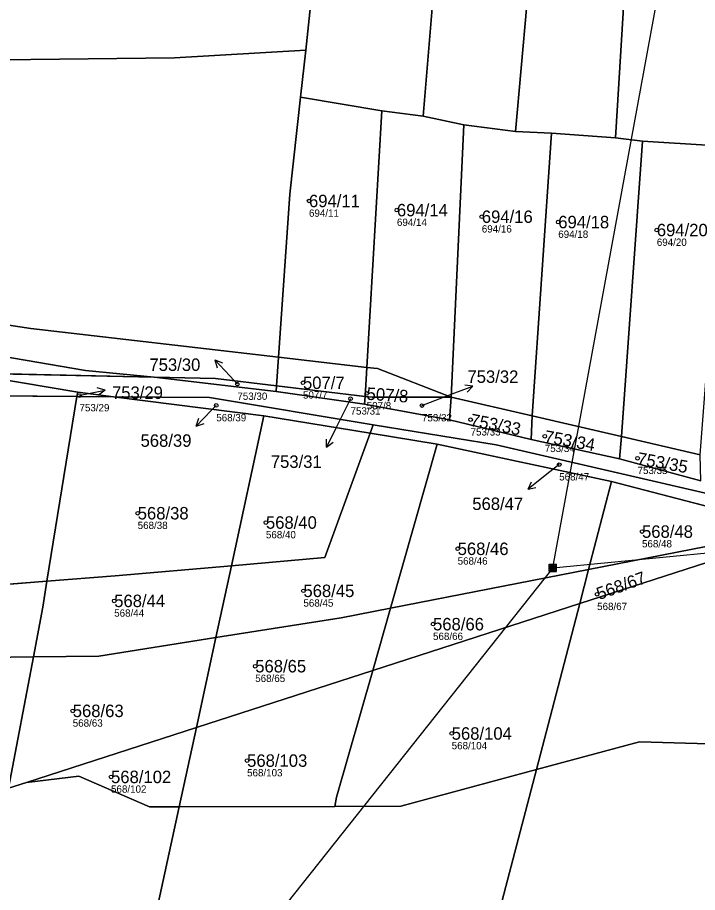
# Model space of a CAD drawing. Extents: x -732749 to -730903, y -1025757 to -1023435.
# Drawn here: x -731705.2 to -731612.3, y -1024223.6 to -1024104.1 of the extents above; entities that cross this region are included whole.
import ezdxf

# ---------------------------------------------------------------- set-up
doc = ezdxf.new("R2010")
doc.units = 0
for name, color, linetype in [('Definiční body', 7, 'Continuous'), ('Hranice parcel', 7, 'Continuous'), ('Parcelní čísla', 7, 'Continuous'), ('Polygon parcely', 7, 'Continuous'), ('Pop  PČ popisy', 7, 'Continuous'), ('Poz předměty', 7, 'Continuous')]:
    doc.layers.add(name, color=color, linetype=linetype)

msp = doc.modelspace()

# ---------------------------------------------------------------- linework, layer by layer
at = {"layer": 'Definiční body'}
for centre in [(-731665.38, -1024129.13), (-731653.37, -1024130.38), (-731641.78, -1024131.28), (-731631.34, -1024132.01), (-731617.88, -1024133.1), (-731675.16, -1024154.13), (-731666.2, -1024153.96), (-731657.5, -1024155.42), (-731696.72, -1024155.7), (-731659.7, -1024156.14), (-731678.04, -1024157.06), (-731649.95, -1024157.07), (-731643.31, -1024159), (-731633.18, -1024161.26), (-731631.21, -1024165.14), (-731620.51, -1024164.26), (-731688.77, -1024171.77), (-731671.26, -1024173.04), (-731619.9, -1024174.28), (-731645.08, -1024176.63), (-731666.14, -1024182.37), (-731626.03, -1024182.84), (-731691.98, -1024183.74), (-731648.44, -1024186.92), (-731672.72, -1024192.66), (-731697.64, -1024198.76), (-731645.89, -1024201.85), (-731673.83, -1024205.55), (-731692.41, -1024207.78)]:
    msp.add_circle(centre, 0.25, dxfattribs=at)
at = {"layer": 'Hranice parcel'}
for p, q in [((-731666.55, -1024114.94), (-731665.81, -1024108.55)), ((-731655.41, -1024116.84), (-731666.55, -1024114.94)), ((-731657.49, -1024151.86), (-731655.41, -1024116.84)), ((-731655.41, -1024116.84), (-731649.77, -1024117.56)), ((-731644.22, -1024118.72), (-731649.77, -1024117.56)), ((-731645.95, -1024155.92), (-731644.22, -1024118.72)), ((-731637.2, -1024119.66), (-731644.22, -1024118.72)), ((-731632.27, -1024119.87), (-731637.2, -1024119.66)), ((-731634.89, -1024158.48), (-731632.27, -1024119.87)), ((-731623.51, -1024120.53), (-731632.27, -1024119.87)), ((-731619.84, -1024120.95), (-731623.51, -1024120.53)), ((-731622.71, -1024161.3), (-731619.84, -1024120.95)), ((-731610.3, -1024121.55), (-731619.84, -1024120.95)), ((-731669.55, -1024150.46), (-731703.36, -1024146.53)), ((-731669.83, -1024154.36), (-731669.55, -1024150.46)), ((-731657.49, -1024151.86), (-731669.55, -1024150.46)), ((-731696.96, -1024155.25), (-731712.64, -1024152.62)), ((-731712.64, -1024152.62), (-731686.53, -1024153.19)), ((-731657.73, -1024155.81), (-731657.49, -1024151.86)), ((-731656.04, -1024152.03), (-731657.49, -1024151.86)), ((-731645.95, -1024155.92), (-731656.04, -1024152.03)), ((-731686.53, -1024153.19), (-731669.88, -1024155.14)), ((-731697.06, -1024155.83), (-731696.96, -1024155.25)), ((-731692.06, -1024155.87), (-731696.96, -1024155.25)), ((-731669.88, -1024155.14), (-731669.83, -1024154.36)), ((-731669.88, -1024155.14), (-731657.79, -1024156.86)), ((-731669.83, -1024154.36), (-731657.73, -1024155.81)), ((-731697.06, -1024155.83), (-731721.18, -1024155.65)), ((-731701.16, -1024181.06), (-731697.06, -1024155.83)), ((-731692.06, -1024155.87), (-731697.06, -1024155.83)), ((-731671.53, -1024158.48), (-731692.06, -1024155.87)), ((-731678.96, -1024155.97), (-731692.06, -1024155.87)), ((-731656.6, -1024159.72), (-731678.96, -1024155.97)), ((-731657.79, -1024156.86), (-731657.73, -1024155.81)), ((-731657.73, -1024155.81), (-731656.76, -1024155.93)), ((-731656.76, -1024155.93), (-731645.95, -1024155.92)), ((-731646.19, -1024159), (-731645.95, -1024155.92)), ((-731645.95, -1024155.92), (-731634.89, -1024158.48)), ((-731657.79, -1024156.86), (-731646.19, -1024159)), ((-731675.96, -1024178.94), (-731671.53, -1024158.48)), ((-731671.53, -1024158.48), (-731657.01, -1024160.85)), ((-731646.19, -1024159), (-731635.05, -1024161.71)), ((-731635.05, -1024161.71), (-731634.89, -1024158.48)), ((-731634.89, -1024158.48), (-731622.71, -1024161.3)), ((-731657.01, -1024160.85), (-731656.6, -1024159.72)), ((-731647.88, -1024162.34), (-731657.01, -1024160.85)), ((-731622.99, -1024164.34), (-731622.71, -1024161.3)), ((-731622.71, -1024161.3), (-731611.96, -1024163.79)), ((-731654.26, -1024184.74), (-731647.88, -1024162.34)), ((-731624.08, -1024167.43), (-731647.88, -1024162.34)), ((-731635.05, -1024161.71), (-731622.99, -1024164.34)), ((-731622.99, -1024164.34), (-731611.89, -1024167.33)), ((-731627.2, -1024179.46), (-731624.08, -1024167.43)), ((-731624.08, -1024167.43), (-731599.04, -1024173.96)), ((-731628.41, -1024184.1), (-731597.94, -1024174.25)), ((-731627.2, -1024179.46), (-731599.04, -1024173.96)), ((-731678.09, -1024188.76), (-731675.96, -1024178.94)), ((-731654.26, -1024184.74), (-731627.2, -1024179.46)), ((-731628.41, -1024184.1), (-731627.2, -1024179.46)), ((-731723.63, -1024182.84), (-731701.16, -1024181.06)), ((-731660.99, -1024186.06), (-731654.26, -1024184.74)), ((-731656.68, -1024193.25), (-731628.41, -1024184.1)), ((-731656.68, -1024193.25), (-731654.26, -1024184.74)), ((-731634.3, -1024206.79), (-731628.41, -1024184.1)), ((-731678.09, -1024188.76), (-731660.99, -1024186.06)), ((-731680.75, -1024201.04), (-731678.09, -1024188.76)), ((-731706.41, -1024209.34), (-731703.02, -1024191.4)), ((-731680.75, -1024201.04), (-731656.68, -1024193.25)), ((-731703.96, -1024208.55), (-731680.75, -1024201.04)), ((-731683.09, -1024211.86), (-731680.75, -1024201.04)), ((-731703.96, -1024208.55), (-731706.41, -1024209.34)), ((-731661.87, -1024211.8), (-731683.09, -1024211.86))]:
    msp.add_line(p, q, dxfattribs=at)
for points in [[(-731665.81, -1024108.55), (-731663.74, -1024089.04), (-731659.42, -1024060.31), (-731657.53, -1024043.74), (-731653.58, -1023998.71), (-731654.72, -1023977.09)], [(-731649.77, -1024117.56), (-731646.63, -1024079.83), (-731644.64, -1024055.8), (-731640.87, -1024008.23), (-731638.73, -1023979.13)], [(-731637.2, -1024119.66), (-731635.62, -1024102.36), (-731634.79, -1024091.58), (-731633.11, -1024069.25), (-731629.86, -1024033.32), (-731628.6, -1024014.97), (-731626.31, -1023981.02)], [(-731623.51, -1024120.53), (-731620.99, -1024078.89), (-731619.63, -1024058.35), (-731617.74, -1024035.68), (-731614.6, -1024006.74), (-731612.57, -1023984.32)], [(-731751.61, -1024112.27), (-731723.06, -1024110.04), (-731683.74, -1024109.6), (-731665.81, -1024108.55)], [(-731669.55, -1024150.46), (-731667.99, -1024128.18), (-731666.55, -1024114.94)], [(-731703.36, -1024146.53), (-731731.57, -1024142.27), (-731760.95, -1024139.31), (-731770.5, -1024138.39)], [(-731770.19, -1024144.29), (-731733.4, -1024146.99), (-731720.64, -1024148.07), (-731695.91, -1024152.3), (-731686.53, -1024153.19)], [(-731686.53, -1024153.19), (-731678.14, -1024153.37), (-731669.83, -1024154.36)], [(-731594.06, -1024172.99), (-731639.82, -1024162.42), (-731656.6, -1024159.72)], [(-731675.96, -1024178.94), (-731663.22, -1024177.83), (-731657.01, -1024160.85)], [(-731701.16, -1024181.06), (-731691.83, -1024180.32), (-731675.96, -1024178.94)], [(-731703.02, -1024191.4), (-731701.74, -1024184.6), (-731701.16, -1024181.06)], [(-731703.02, -1024191.4), (-731694.08, -1024191.28), (-731678.09, -1024188.76)], [(-731726.63, -1024191.97), (-731724.57, -1024191.68), (-731703.02, -1024191.4)], [(-731661.87, -1024211.8), (-731661.6, -1024210.55), (-731656.68, -1024193.25)], [(-731591.95, -1024203.79), (-731620.23, -1024203), (-731634.3, -1024206.79)], [(-731634.3, -1024206.79), (-731645.91, -1024251.08), (-731664.41, -1024328.19), (-731674.52, -1024363.29), (-731680.24, -1024376.54), (-731681.24, -1024379.87)], [(-731634.3, -1024206.79), (-731652.83, -1024211.78), (-731661.87, -1024211.8)], [(-731683.09, -1024211.86), (-731687.18, -1024211.88), (-731696.83, -1024207.67), (-731703.96, -1024208.55)], [(-731683.09, -1024211.86), (-731686.67, -1024228.22), (-731702.25, -1024302.71), (-731710.83, -1024339.62)]]:
    msp.add_lwpolyline(points, dxfattribs=at)
at = {"layer": 'Polygon parcely'}
for points in [[(-731807.69, -1024113.93), (-731751.63, -1024109.38), (-731751.61, -1024112.27), (-731723.06, -1024110.04), (-731683.74, -1024109.6), (-731665.81, -1024108.55), (-731663.74, -1024089.04), (-731659.42, -1024060.31), (-731657.53, -1024043.74), (-731653.58, -1023998.71), (-731654.72, -1023977.09), (-731656.33, -1023977.15), (-731656.64, -1023974.16), (-731676.79, -1023970.46), (-731708.41, -1023967.75), (-731726.57, -1023967.06), (-731737.16, -1023967.97), (-731745.7, -1023968.7), (-731754, -1023970.33), (-731763.76, -1023974.48), (-731776.99, -1023982.43), (-731791.19, -1023992.59), (-731801.07, -1024000.88), (-731808.94, -1024009.8)], [(-731611.89, -1024167.33), (-731622.99, -1024164.34), (-731635.05, -1024161.71), (-731646.19, -1024159), (-731657.79, -1024156.86), (-731669.88, -1024155.14), (-731686.53, -1024153.19), (-731712.64, -1024152.62), (-731696.96, -1024155.25), (-731692.06, -1024155.87), (-731678.96, -1024155.97), (-731656.6, -1024159.72), (-731639.82, -1024162.42), (-731594.06, -1024172.99)]]:
    msp.add_lwpolyline(points, dxfattribs=at)
for points in [[(-731646.63, -1024079.83), (-731644.64, -1024055.8), (-731640.87, -1024008.23), (-731638.73, -1023979.13), (-731654.72, -1023977.09), (-731653.58, -1023998.71), (-731657.53, -1024043.74), (-731659.42, -1024060.31), (-731663.74, -1024089.04), (-731665.81, -1024108.55), (-731666.55, -1024114.94), (-731655.41, -1024116.84), (-731649.77, -1024117.56)], [(-731629.86, -1024033.32), (-731628.6, -1024014.97), (-731626.31, -1023981.02), (-731638.73, -1023979.13), (-731640.87, -1024008.23), (-731644.64, -1024055.8), (-731646.63, -1024079.83), (-731649.77, -1024117.56), (-731644.22, -1024118.72), (-731637.2, -1024119.66), (-731635.62, -1024102.36), (-731634.79, -1024091.58), (-731633.11, -1024069.25)], [(-731620.99, -1024078.89), (-731619.63, -1024058.35), (-731617.74, -1024035.68), (-731614.6, -1024006.74), (-731612.57, -1023984.32), (-731613.86, -1023984.06), (-731626.31, -1023981.02), (-731628.6, -1024014.97), (-731629.86, -1024033.32), (-731633.11, -1024069.25), (-731634.79, -1024091.58), (-731635.62, -1024102.36), (-731637.2, -1024119.66), (-731632.27, -1024119.87), (-731623.51, -1024120.53)], [(-731606.11, -1024057.13), (-731602.02, -1024013.51), (-731601.18, -1024001.14), (-731599.9, -1023986.88), (-731612.57, -1023984.32), (-731614.6, -1024006.74), (-731617.74, -1024035.68), (-731619.63, -1024058.35), (-731620.99, -1024078.89), (-731623.51, -1024120.53), (-731619.84, -1024120.95), (-731610.3, -1024121.55), (-731607.78, -1024090.46), (-731607.01, -1024066.74)], [(-731665.81, -1024108.55), (-731683.74, -1024109.6), (-731723.06, -1024110.04), (-731751.61, -1024112.27), (-731771.77, -1024113.99), (-731770.5, -1024138.39), (-731760.95, -1024139.31), (-731731.57, -1024142.27), (-731703.36, -1024146.53), (-731669.55, -1024150.46), (-731667.99, -1024128.18), (-731666.55, -1024114.94)], [(-731657.49, -1024151.86), (-731655.41, -1024116.84), (-731666.55, -1024114.94), (-731667.99, -1024128.18), (-731669.55, -1024150.46)], [(-731644.22, -1024118.72), (-731649.77, -1024117.56), (-731655.41, -1024116.84), (-731657.49, -1024151.86), (-731656.04, -1024152.03), (-731645.95, -1024155.92)], [(-731634.89, -1024158.48), (-731632.27, -1024119.87), (-731637.2, -1024119.66), (-731644.22, -1024118.72), (-731645.95, -1024155.92)], [(-731622.71, -1024161.3), (-731619.84, -1024120.95), (-731623.51, -1024120.53), (-731632.27, -1024119.87), (-731634.89, -1024158.48)], [(-731608.75, -1024121.69), (-731610.3, -1024121.55), (-731619.84, -1024120.95), (-731622.71, -1024161.3), (-731611.96, -1024163.79)], [(-731807.87, -1024140.2), (-731798.94, -1024142.18), (-731782.3, -1024145.34), (-731770.05, -1024147.7), (-731748.89, -1024149.07), (-731720.54, -1024151.29), (-731712.64, -1024152.62), (-731686.53, -1024153.19), (-731695.91, -1024152.3), (-731720.64, -1024148.07), (-731733.4, -1024146.99), (-731770.19, -1024144.29), (-731818.36, -1024134.62), (-731830.81, -1024134.24)], [(-731695.91, -1024152.3), (-731686.53, -1024153.19), (-731678.14, -1024153.37), (-731669.83, -1024154.36), (-731669.55, -1024150.46), (-731703.36, -1024146.53), (-731731.57, -1024142.27), (-731760.95, -1024139.31), (-731770.5, -1024138.39), (-731770.19, -1024144.29), (-731733.4, -1024146.99), (-731720.64, -1024148.07)], [(-731657.49, -1024151.86), (-731669.55, -1024150.46), (-731669.83, -1024154.36), (-731657.73, -1024155.81)], [(-731696.96, -1024155.25), (-731712.64, -1024152.62), (-731720.71, -1024152.44), (-731721.18, -1024155.65), (-731697.06, -1024155.83)], [(-731656.76, -1024155.93), (-731645.95, -1024155.92), (-731656.04, -1024152.03), (-731657.49, -1024151.86), (-731657.73, -1024155.81)], [(-731669.83, -1024154.36), (-731678.14, -1024153.37), (-731686.53, -1024153.19), (-731669.88, -1024155.14)], [(-731692.06, -1024155.87), (-731696.96, -1024155.25), (-731697.06, -1024155.83)], [(-731669.88, -1024155.14), (-731657.79, -1024156.86), (-731657.73, -1024155.81), (-731669.83, -1024154.36)], [(-731701.16, -1024181.06), (-731697.06, -1024155.83), (-731721.18, -1024155.65), (-731724.6, -1024179.03), (-731725.24, -1024183.09), (-731723.63, -1024182.84)], [(-731675.96, -1024178.94), (-731671.53, -1024158.48), (-731692.06, -1024155.87), (-731697.06, -1024155.83), (-731701.16, -1024181.06), (-731691.83, -1024180.32)], [(-731678.96, -1024155.97), (-731692.06, -1024155.87), (-731671.53, -1024158.48), (-731657.01, -1024160.85), (-731656.6, -1024159.72)], [(-731657.79, -1024156.86), (-731646.19, -1024159), (-731645.95, -1024155.92), (-731656.76, -1024155.93), (-731657.73, -1024155.81)], [(-731634.89, -1024158.48), (-731645.95, -1024155.92), (-731646.19, -1024159), (-731635.05, -1024161.71)], [(-731663.22, -1024177.83), (-731657.01, -1024160.85), (-731671.53, -1024158.48), (-731675.96, -1024178.94)], [(-731622.99, -1024164.34), (-731622.71, -1024161.3), (-731634.89, -1024158.48), (-731635.05, -1024161.71)], [(-731594.06, -1024172.99), (-731639.82, -1024162.42), (-731656.6, -1024159.72), (-731657.01, -1024160.85), (-731647.88, -1024162.34), (-731624.08, -1024167.43), (-731599.04, -1024173.96)], [(-731647.88, -1024162.34), (-731657.01, -1024160.85), (-731663.22, -1024177.83), (-731675.96, -1024178.94), (-731678.09, -1024188.76), (-731660.99, -1024186.06), (-731654.26, -1024184.74)], [(-731622.99, -1024164.34), (-731611.89, -1024167.33), (-731611.96, -1024163.79), (-731622.71, -1024161.3)], [(-731627.2, -1024179.46), (-731624.08, -1024167.43), (-731647.88, -1024162.34), (-731654.26, -1024184.74)], [(-731599.04, -1024173.96), (-731624.08, -1024167.43), (-731627.2, -1024179.46)], [(-731585.47, -1024177.5), (-731597.94, -1024174.25), (-731628.41, -1024184.1), (-731634.3, -1024206.79), (-731620.23, -1024203), (-731591.95, -1024203.79)], [(-731597.94, -1024174.25), (-731599.04, -1024173.96), (-731627.2, -1024179.46), (-731628.41, -1024184.1)], [(-731675.96, -1024178.94), (-731691.83, -1024180.32), (-731701.16, -1024181.06), (-731701.74, -1024184.6), (-731703.02, -1024191.4), (-731694.08, -1024191.28), (-731678.09, -1024188.76)], [(-731627.2, -1024179.46), (-731654.26, -1024184.74), (-731656.68, -1024193.25), (-731628.41, -1024184.1)], [(-731701.16, -1024181.06), (-731723.63, -1024182.84), (-731725.24, -1024183.09), (-731726.63, -1024191.97), (-731724.57, -1024191.68), (-731703.02, -1024191.4), (-731701.74, -1024184.6)], [(-731656.68, -1024193.25), (-731654.26, -1024184.74), (-731660.99, -1024186.06), (-731678.09, -1024188.76), (-731680.75, -1024201.04)], [(-731628.41, -1024184.1), (-731656.68, -1024193.25), (-731661.6, -1024210.55), (-731661.87, -1024211.8), (-731652.83, -1024211.78), (-731634.3, -1024206.79)], [(-731680.75, -1024201.04), (-731678.09, -1024188.76), (-731694.08, -1024191.28), (-731703.02, -1024191.4), (-731706.41, -1024209.34), (-731703.96, -1024208.55)], [(-731703.02, -1024191.4), (-731724.57, -1024191.68), (-731726.63, -1024191.97), (-731728.04, -1024201.01), (-731729.44, -1024211.68), (-731706.41, -1024209.34)], [(-731656.68, -1024193.25), (-731680.75, -1024201.04), (-731683.09, -1024211.86), (-731661.87, -1024211.8), (-731661.6, -1024210.55)], [(-731680.75, -1024201.04), (-731703.96, -1024208.55), (-731696.83, -1024207.67), (-731687.18, -1024211.88), (-731683.09, -1024211.86)], [(-731681.24, -1024379.87), (-731681.58, -1024388.61), (-731681, -1024402.03), (-731679.07, -1024434.31), (-731671.48, -1024456.9), (-731664.24, -1024469.88), (-731646.57, -1024397.91), (-731626.82, -1024337.82), (-731617.38, -1024296.29), (-731591.95, -1024203.79), (-731620.23, -1024203), (-731634.3, -1024206.79), (-731645.91, -1024251.08), (-731664.41, -1024328.19), (-731674.52, -1024363.29), (-731680.24, -1024376.54)], [(-731686.67, -1024228.22), (-731702.25, -1024302.71), (-731710.83, -1024339.62), (-731697.36, -1024342.07), (-731686.37, -1024344.07), (-731680.26, -1024350.64), (-731679.65, -1024355.98), (-731678.81, -1024363.23), (-731680.84, -1024376.75), (-731681.21, -1024379.22), (-731681.24, -1024379.87), (-731680.24, -1024376.54), (-731674.52, -1024363.29), (-731664.41, -1024328.19), (-731645.91, -1024251.08), (-731634.3, -1024206.79), (-731652.83, -1024211.78), (-731661.87, -1024211.8), (-731683.09, -1024211.86)], [(-731730.32, -1024334.42), (-731715.01, -1024338.86), (-731710.83, -1024339.62), (-731702.25, -1024302.71), (-731686.67, -1024228.22), (-731683.09, -1024211.86), (-731687.18, -1024211.88), (-731696.83, -1024207.67), (-731703.96, -1024208.55), (-731706.41, -1024209.34), (-731720.74, -1024280.87)]]:
    msp.add_lwpolyline(points, close=True, dxfattribs=at)
at = {"layer": 'Pop  PČ popisy'}
for p, q in [((-731676.21, -1024153.03), (-731678.26, -1024150.84)), ((-731678.26, -1024150.84), (-731677.21, -1024151.23)), ((-731678.26, -1024150.84), (-731677.94, -1024151.91)), ((-731675.16, -1024154.13), (-731676.21, -1024153.03)), ((-731696.17, -1024155.58), (-731693.23, -1024154.96)), ((-731693.23, -1024154.96), (-731694.32, -1024154.67)), ((-731693.23, -1024154.96), (-731694.11, -1024155.65)), ((-731645.81, -1024155.48), (-731643.01, -1024154.41)), ((-731643.01, -1024154.41), (-731644.12, -1024154.3)), ((-731643.01, -1024154.41), (-731643.76, -1024155.23)), ((-731696.72, -1024155.7), (-731696.17, -1024155.58)), ((-731659.7, -1024156.14), (-731661.65, -1024160.06)), ((-731649.95, -1024157.07), (-731645.81, -1024155.48)), ((-731678.68, -1024157.72), (-731680.77, -1024159.88)), ((-731678.04, -1024157.06), (-731678.68, -1024157.72)), ((-731680.77, -1024159.88), (-731680.43, -1024158.81)), ((-731680.77, -1024159.88), (-731679.71, -1024159.51)), ((-731661.65, -1024160.06), (-731662.97, -1024162.76)), ((-731662.97, -1024162.76), (-731662.98, -1024161.64)), ((-731662.97, -1024162.76), (-731662.08, -1024162.08)), ((-731631.21, -1024165.14), (-731633.11, -1024166.64)), ((-731633.11, -1024166.64), (-731635.47, -1024168.49)), ((-731635.47, -1024168.49), (-731634.99, -1024167.48)), ((-731635.47, -1024168.49), (-731634.38, -1024168.27))]:
    msp.add_line(p, q, dxfattribs=at)
at = {"layer": 'Poz předměty'}
for p, q in [((-731632.07, -1024179.24), (-731614.34, -1024082.6)), ((-731632.07, -1024179.24), (-731564.72, -1024172.68)), ((-731632.07, -1024179.24), (-731764.45, -1024345.99)), ((-731632.57, -1024178.74), (-731631.57, -1024178.74)), ((-731632.57, -1024179.74), (-731632.57, -1024178.74)), ((-731632.57, -1024178.94), (-731631.57, -1024178.94)), ((-731632.57, -1024179.14), (-731631.57, -1024179.14)), ((-731632.37, -1024179.74), (-731632.37, -1024178.74)), ((-731632.17, -1024179.74), (-731632.17, -1024178.74)), ((-731631.97, -1024179.74), (-731631.97, -1024178.74)), ((-731631.77, -1024179.74), (-731631.77, -1024178.74)), ((-731631.57, -1024179.74), (-731631.57, -1024178.74)), ((-731632.57, -1024179.34), (-731631.57, -1024179.34)), ((-731632.57, -1024179.54), (-731631.57, -1024179.54)), ((-731632.57, -1024179.74), (-731631.57, -1024179.74))]:
    msp.add_line(p, q, dxfattribs=at)

# ---------------------------------------------------------------- texts
at = {"layer": 'Definiční body'}
for s, p in [('694/11', (-731665.38, -1024131.29)), ('694/14', (-731653.37, -1024132.54)), ('694/16', (-731641.78, -1024133.44)), ('694/18', (-731631.34, -1024134.17)), ('694/20', (-731617.88, -1024135.26)), ('753/30', (-731675.16, -1024156.29)), ('507/7', (-731666.2, -1024156.12)), ('507/8', (-731657.5, -1024157.58)), ('753/29', (-731696.72, -1024157.86)), ('753/31', (-731659.7, -1024158.3)), ('568/39', (-731678.04, -1024159.22)), ('753/32', (-731649.95, -1024159.23)), ('753/33', (-731643.31, -1024161.16)), ('753/34', (-731633.18, -1024163.42)), ('753/35', (-731620.51, -1024166.42)), ('568/47', (-731631.21, -1024167.3)), ('568/38', (-731688.77, -1024173.93)), ('568/40', (-731671.26, -1024175.2)), ('568/48', (-731619.9, -1024176.44)), ('568/46', (-731645.08, -1024178.79)), ('568/45', (-731666.14, -1024184.53)), ('568/67', (-731626.03, -1024185)), ('568/44', (-731691.98, -1024185.9)), ('568/66', (-731648.44, -1024189.08)), ('568/65', (-731672.72, -1024194.82)), ('568/63', (-731697.64, -1024200.92)), ('568/104', (-731645.89, -1024204.01)), ('568/103', (-731673.83, -1024207.71)), ('568/102', (-731692.41, -1024209.94))]:
    msp.add_text(s, height=1, dxfattribs=at).set_placement(p)
at = {"layer": 'Parcelní čísla'}
for s, p in [('694/11', (-731665.38, -1024129.98)), ('694/14', (-731653.37, -1024131.23)), ('694/16', (-731641.78, -1024132.13)), ('694/18', (-731631.34, -1024132.86)), ('694/20', (-731617.88, -1024133.95)), ('753/30', (-731687.17, -1024152.34)), ('507/7', (-731666.2, -1024154.81)), ('753/32', (-731643.74, -1024153.97)), ('753/29', (-731692.28, -1024156.16)), ('568/39', (-731688.38, -1024162.7)), ('753/31', (-731670.59, -1024165.58)), ('568/47', (-731643.08, -1024171.33)), ('568/38', (-731688.77, -1024172.62)), ('568/40', (-731671.26, -1024173.89)), ('568/48', (-731619.9, -1024175.13)), ('568/46', (-731645.08, -1024177.48)), ('568/45', (-731666.14, -1024183.22)), ('568/44', (-731691.98, -1024184.59)), ('568/66', (-731648.44, -1024187.77)), ('568/65', (-731672.72, -1024193.51)), ('568/63', (-731697.64, -1024199.61)), ('568/104', (-731645.89, -1024202.7)), ('568/103', (-731673.83, -1024206.4)), ('568/102', (-731692.41, -1024208.63))]:
    msp.add_text(s, height=1.7, dxfattribs=at).set_placement(p)
for s, rotation, p in [('507/8', 356, (-731657.56, -1024156.27)), ('753/33', 349, (-731643.47, -1024159.83)), ('753/34', 350, (-731633.33, -1024162.1)), ('753/35', 350, (-731620.66, -1024165.1)), ('568/67', 20, (-731625.74, -1024183.64))]:
    msp.add_text(s, height=1.7, rotation=rotation, dxfattribs=at).set_placement(p)

doc.saveas('drawing.dxf')
